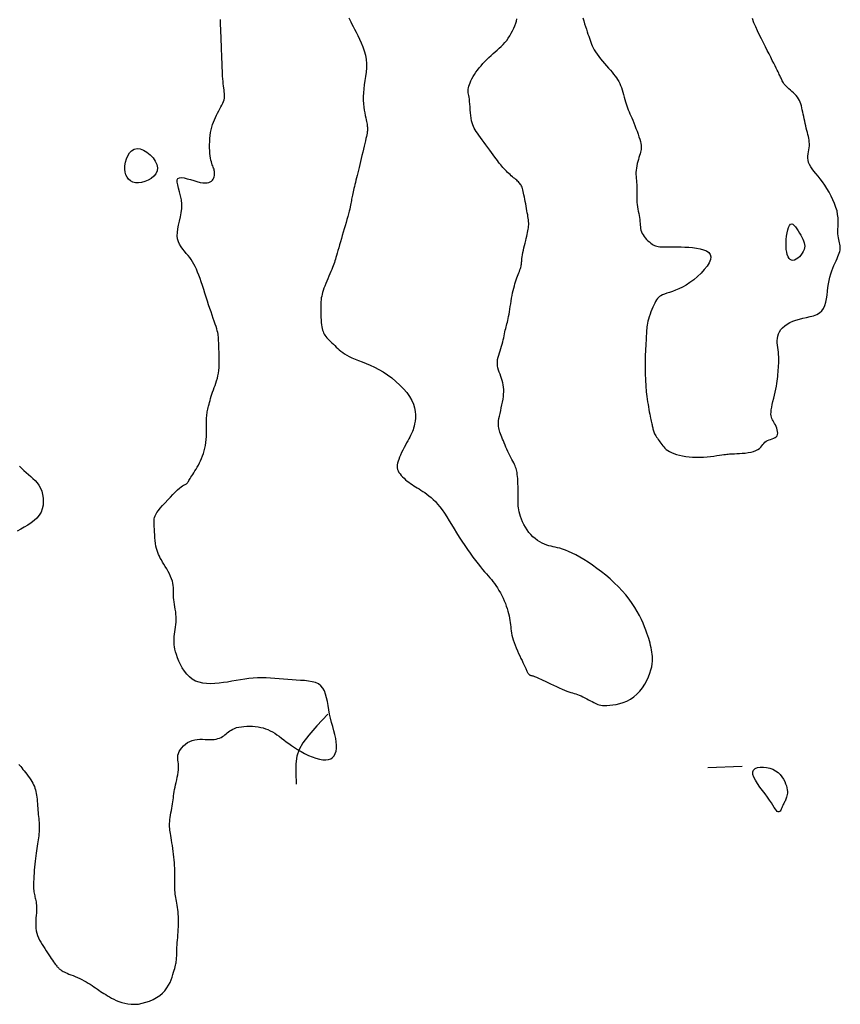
# Model space of a CAD drawing. Header units: millimetres. Extents: x 32690613 to 32693367, y 5343692 to 5344708.
# Tile 975 of 1009: x 32693226 to 32693250, y 5344480 to 5344509. Entities that reach past the tile are written whole.
import ezdxf

# ---------------------------------------------------------------- set-up
doc = ezdxf.new("R2010")
doc.units = ezdxf.units.MM
doc.header["$LTSCALE"] = 20
doc.layers.add('02-DGM_HL_491.50', color=72, linetype='Continuous')

msp = doc.modelspace()

# ---------------------------------------------------------------- linework, layer by layer
at = {"layer": '02-DGM_HL_491.50', "elevation": 491.5, "flags": 128}
for points in [[(32693225.616, 5344487.457), (32693225.641, 5344487.425), (32693225.668, 5344487.392), (32693225.698, 5344487.355), (32693225.732, 5344487.314), (32693225.768, 5344487.269), (32693225.806, 5344487.221), (32693225.845, 5344487.17), (32693225.884, 5344487.118), (32693225.921, 5344487.065), (32693225.957, 5344487.013), (32693225.989, 5344486.961), (32693226.017, 5344486.911), (32693226.042, 5344486.862), (32693226.063, 5344486.813), (32693226.081, 5344486.765), (32693226.097, 5344486.716), (32693226.109, 5344486.665), (32693226.12, 5344486.613), (32693226.129, 5344486.558), (32693226.137, 5344486.501), (32693226.143, 5344486.441), (32693226.149, 5344486.379), (32693226.154, 5344486.315), (32693226.158, 5344486.251), (32693226.163, 5344486.187), (32693226.168, 5344486.123), (32693226.173, 5344486.06), (32693226.178, 5344485.999), (32693226.184, 5344485.939), (32693226.19, 5344485.879), (32693226.195, 5344485.821), (32693226.2, 5344485.764), (32693226.204, 5344485.708), (32693226.206, 5344485.653), (32693226.207, 5344485.598), (32693226.206, 5344485.544), (32693226.203, 5344485.49), (32693226.198, 5344485.435), (32693226.192, 5344485.38), (32693226.185, 5344485.324), (32693226.176, 5344485.266), (32693226.167, 5344485.207), (32693226.157, 5344485.145), (32693226.147, 5344485.081), (32693226.137, 5344485.014), (32693226.126, 5344484.944), (32693226.115, 5344484.872), (32693226.105, 5344484.797), (32693226.095, 5344484.718), (32693226.085, 5344484.637), (32693226.076, 5344484.553), (32693226.067, 5344484.467), (32693226.06, 5344484.378), (32693226.053, 5344484.29), (32693226.048, 5344484.203), (32693226.044, 5344484.119), (32693226.041, 5344484.039), (32693226.04, 5344483.965), (32693226.04, 5344483.899), (32693226.043, 5344483.84), (32693226.047, 5344483.79), (32693226.052, 5344483.745), (32693226.059, 5344483.705), (32693226.066, 5344483.668), (32693226.074, 5344483.634), (32693226.082, 5344483.601), (32693226.091, 5344483.567), (32693226.099, 5344483.532), (32693226.107, 5344483.494), (32693226.113, 5344483.454), (32693226.119, 5344483.411), (32693226.124, 5344483.364), (32693226.126, 5344483.313), (32693226.127, 5344483.258), (32693226.125, 5344483.198), (32693226.121, 5344483.133), (32693226.116, 5344483.063), (32693226.11, 5344482.991), (32693226.105, 5344482.916), (32693226.102, 5344482.839), (32693226.102, 5344482.763), (32693226.107, 5344482.687), (32693226.117, 5344482.614), (32693226.134, 5344482.543), (32693226.156, 5344482.474), (32693226.183, 5344482.408), (32693226.215, 5344482.343), (32693226.249, 5344482.28), (32693226.287, 5344482.218), (32693226.326, 5344482.156), (32693226.365, 5344482.095), (32693226.405, 5344482.034), (32693226.445, 5344481.974), (32693226.483, 5344481.916), (32693226.521, 5344481.859), (32693226.556, 5344481.806), (32693226.59, 5344481.757), (32693226.621, 5344481.712), (32693226.649, 5344481.673), (32693226.674, 5344481.639), (32693226.695, 5344481.611), (32693226.715, 5344481.587), (32693226.732, 5344481.568), (32693226.748, 5344481.551), (32693226.762, 5344481.536), (32693226.775, 5344481.523), (32693226.788, 5344481.511), (32693226.802, 5344481.499), (32693226.816, 5344481.487), (32693226.832, 5344481.474), (32693226.85, 5344481.461), (32693226.873, 5344481.447), (32693226.9, 5344481.432), (32693226.932, 5344481.415), (32693226.972, 5344481.397), (32693227.018, 5344481.377), (32693227.07, 5344481.356), (32693227.128, 5344481.333), (32693227.189, 5344481.308), (32693227.253, 5344481.282), (32693227.319, 5344481.254), (32693227.384, 5344481.224), (32693227.449, 5344481.193), (32693227.512, 5344481.16), (32693227.572, 5344481.126), (32693227.631, 5344481.092), (32693227.688, 5344481.056), (32693227.743, 5344481.021), (32693227.796, 5344480.985), (32693227.847, 5344480.95), (32693227.897, 5344480.916), (32693227.945, 5344480.883), (32693227.993, 5344480.85), (32693228.041, 5344480.818), (32693228.089, 5344480.786), (32693228.14, 5344480.755), (32693228.194, 5344480.722), (32693228.251, 5344480.69), (32693228.312, 5344480.656), (32693228.378, 5344480.622), (32693228.45, 5344480.588), (32693228.527, 5344480.556), (32693228.609, 5344480.527), (32693228.696, 5344480.503), (32693228.788, 5344480.485), (32693228.885, 5344480.475), (32693228.986, 5344480.474), (32693229.092, 5344480.483), (32693229.201, 5344480.503), (32693229.311, 5344480.532), (32693229.419, 5344480.569), (32693229.523, 5344480.615), (32693229.622, 5344480.669), (32693229.713, 5344480.73), (32693229.794, 5344480.798), (32693229.863, 5344480.871), (32693229.922, 5344480.949), (32693229.972, 5344481.029), (32693230.013, 5344481.11), (32693230.046, 5344481.19), (32693230.074, 5344481.268), (32693230.098, 5344481.341), (32693230.117, 5344481.408), (32693230.135, 5344481.467), (32693230.15, 5344481.52), (32693230.163, 5344481.567), (32693230.174, 5344481.61), (32693230.183, 5344481.649), (32693230.19, 5344481.686), (32693230.196, 5344481.722), (32693230.201, 5344481.759), (32693230.204, 5344481.796), (32693230.206, 5344481.835), (32693230.208, 5344481.876), (32693230.209, 5344481.921), (32693230.21, 5344481.968), (32693230.211, 5344482.019), (32693230.213, 5344482.074), (32693230.216, 5344482.135), (32693230.22, 5344482.2), (32693230.225, 5344482.269), (32693230.231, 5344482.342), (32693230.237, 5344482.418), (32693230.243, 5344482.496), (32693230.248, 5344482.575), (32693230.253, 5344482.654), (32693230.256, 5344482.732), (32693230.258, 5344482.809), (32693230.259, 5344482.884), (32693230.259, 5344482.957), (32693230.257, 5344483.029), (32693230.253, 5344483.098), (32693230.248, 5344483.166), (32693230.242, 5344483.231), (32693230.234, 5344483.295), (32693230.225, 5344483.356), (32693230.215, 5344483.415), (32693230.205, 5344483.472), (32693230.194, 5344483.527), (32693230.184, 5344483.581), (32693230.175, 5344483.634), (32693230.167, 5344483.685), (32693230.16, 5344483.736), (32693230.156, 5344483.786), (32693230.154, 5344483.835), (32693230.153, 5344483.885), (32693230.153, 5344483.936), (32693230.153, 5344483.989), (32693230.154, 5344484.043), (32693230.155, 5344484.101), (32693230.156, 5344484.161), (32693230.155, 5344484.226), (32693230.154, 5344484.294), (32693230.152, 5344484.365), (32693230.149, 5344484.439), (32693230.145, 5344484.516), (32693230.139, 5344484.595), (32693230.132, 5344484.676), (32693230.124, 5344484.759), (32693230.115, 5344484.843), (32693230.104, 5344484.927), (32693230.093, 5344485.011), (32693230.081, 5344485.093), (32693230.069, 5344485.172), (32693230.057, 5344485.248), (32693230.045, 5344485.319), (32693230.034, 5344485.384), (32693230.025, 5344485.443), (32693230.016, 5344485.497), (32693230.01, 5344485.547), (32693230.004, 5344485.595), (32693230.001, 5344485.642), (32693230, 5344485.689), (32693230.001, 5344485.739), (32693230.005, 5344485.793), (32693230.011, 5344485.85), (32693230.019, 5344485.912), (32693230.029, 5344485.977), (32693230.041, 5344486.044), (32693230.052, 5344486.112), (32693230.064, 5344486.18), (32693230.076, 5344486.246), (32693230.086, 5344486.31), (32693230.095, 5344486.372), (32693230.103, 5344486.431), (32693230.111, 5344486.489), (32693230.118, 5344486.547), (32693230.126, 5344486.605), (32693230.135, 5344486.664), (32693230.146, 5344486.726), (32693230.159, 5344486.791), (32693230.174, 5344486.861), (32693230.191, 5344486.933), (32693230.208, 5344487.007), (32693230.225, 5344487.082), (32693230.24, 5344487.156), (32693230.252, 5344487.228), (32693230.261, 5344487.298), (32693230.265, 5344487.363), (32693230.263, 5344487.423), (32693230.258, 5344487.478), (32693230.25, 5344487.531), (32693230.243, 5344487.581), (32693230.238, 5344487.63), (32693230.238, 5344487.678), (32693230.244, 5344487.728), (32693230.258, 5344487.779), (32693230.281, 5344487.833), (32693230.315, 5344487.889), (32693230.356, 5344487.944), (32693230.405, 5344487.997), (32693230.461, 5344488.047), (32693230.523, 5344488.091), (32693230.589, 5344488.128), (32693230.66, 5344488.156), (32693230.733, 5344488.175), (32693230.808, 5344488.186), (32693230.885, 5344488.19), (32693230.961, 5344488.189), (32693231.036, 5344488.186), (32693231.108, 5344488.182), (32693231.178, 5344488.179), (32693231.243, 5344488.179), (32693231.303, 5344488.184), (32693231.357, 5344488.193), (32693231.408, 5344488.207), (32693231.455, 5344488.224), (32693231.498, 5344488.244), (32693231.538, 5344488.267), (32693231.576, 5344488.292), (32693231.613, 5344488.319), (32693231.647, 5344488.347), (32693231.682, 5344488.375), (32693231.718, 5344488.404), (32693231.756, 5344488.432), (32693231.797, 5344488.459), (32693231.843, 5344488.484), (32693231.894, 5344488.507), (32693231.952, 5344488.527), (32693232.017, 5344488.543), (32693232.09, 5344488.555), (32693232.167, 5344488.564), (32693232.247, 5344488.569), (32693232.33, 5344488.571), (32693232.413, 5344488.568), (32693232.496, 5344488.562), (32693232.576, 5344488.551), (32693232.653, 5344488.536), (32693232.727, 5344488.518), (32693232.798, 5344488.495), (32693232.866, 5344488.469), (32693232.933, 5344488.438), (32693232.999, 5344488.403), (32693233.063, 5344488.365), (32693233.127, 5344488.322), (32693233.192, 5344488.276), (32693233.258, 5344488.226), (32693233.325, 5344488.174), (32693233.396, 5344488.119), (32693233.471, 5344488.063), (32693233.55, 5344488.005), (32693233.636, 5344487.946), (32693233.728, 5344487.887), (32693233.828, 5344487.829), (32693233.933, 5344487.773), (32693234.041, 5344487.721), (32693234.15, 5344487.674), (32693234.257, 5344487.636), (32693234.361, 5344487.607), (32693234.458, 5344487.59), (32693234.546, 5344487.586), (32693234.624, 5344487.596), (32693234.691, 5344487.621), (32693234.747, 5344487.659), (32693234.791, 5344487.71), (32693234.826, 5344487.772), (32693234.849, 5344487.844), (32693234.861, 5344487.925), (32693234.863, 5344488.015), (32693234.854, 5344488.112), (32693234.837, 5344488.216), (32693234.813, 5344488.325), (32693234.784, 5344488.439), (32693234.752, 5344488.557), (32693234.72, 5344488.678), (32693234.689, 5344488.8), (32693234.661, 5344488.924), (32693234.637, 5344489.048), (32693234.616, 5344489.17), (32693234.596, 5344489.288), (32693234.573, 5344489.4), (32693234.545, 5344489.505), (32693234.509, 5344489.599), (32693234.464, 5344489.681), (32693234.406, 5344489.748), (32693234.334, 5344489.801), (32693234.249, 5344489.839), (32693234.152, 5344489.866), (32693234.046, 5344489.884), (32693233.933, 5344489.896), (32693233.814, 5344489.903), (32693233.691, 5344489.909), (32693233.566, 5344489.916), (32693233.44, 5344489.925), (32693233.315, 5344489.936), (32693233.189, 5344489.947), (32693233.063, 5344489.959), (32693232.938, 5344489.968), (32693232.813, 5344489.975), (32693232.687, 5344489.979), (32693232.562, 5344489.977), (32693232.438, 5344489.969), (32693232.313, 5344489.956), (32693232.189, 5344489.939), (32693232.064, 5344489.92), (32693231.94, 5344489.898), (32693231.816, 5344489.877), (32693231.691, 5344489.856), (32693231.567, 5344489.838), (32693231.443, 5344489.822), (32693231.319, 5344489.811), (32693231.198, 5344489.807), (32693231.08, 5344489.81), (32693230.967, 5344489.823), (32693230.858, 5344489.847), (32693230.757, 5344489.884), (32693230.663, 5344489.936), (32693230.577, 5344490.002), (32693230.5, 5344490.082), (32693230.431, 5344490.171), (32693230.37, 5344490.266), (32693230.317, 5344490.365), (32693230.271, 5344490.465), (32693230.233, 5344490.561), (32693230.201, 5344490.652), (32693230.176, 5344490.734), (32693230.157, 5344490.808), (32693230.143, 5344490.877), (32693230.134, 5344490.941), (32693230.13, 5344491.002), (32693230.13, 5344491.062), (32693230.133, 5344491.121), (32693230.138, 5344491.183), (32693230.146, 5344491.247), (32693230.156, 5344491.314), (32693230.165, 5344491.384), (32693230.175, 5344491.455), (32693230.183, 5344491.528), (32693230.189, 5344491.602), (32693230.192, 5344491.677), (32693230.191, 5344491.752), (32693230.186, 5344491.827), (32693230.178, 5344491.901), (32693230.166, 5344491.974), (32693230.154, 5344492.047), (32693230.141, 5344492.117), (32693230.13, 5344492.186), (32693230.12, 5344492.252), (32693230.113, 5344492.316), (32693230.11, 5344492.377), (32693230.11, 5344492.436), (32693230.112, 5344492.494), (32693230.112, 5344492.551), (32693230.111, 5344492.609), (32693230.107, 5344492.668), (32693230.098, 5344492.729), (32693230.082, 5344492.793), (32693230.059, 5344492.861), (32693230.03, 5344492.931), (32693229.995, 5344493.003), (32693229.957, 5344493.076), (32693229.917, 5344493.148), (32693229.876, 5344493.218), (32693229.836, 5344493.285), (32693229.798, 5344493.349), (32693229.763, 5344493.408), (32693229.731, 5344493.463), (32693229.703, 5344493.517), (32693229.678, 5344493.57), (32693229.656, 5344493.625), (32693229.636, 5344493.683), (32693229.619, 5344493.745), (32693229.605, 5344493.814), (32693229.593, 5344493.89), (32693229.583, 5344493.972), (32693229.574, 5344494.057), (32693229.568, 5344494.143), (32693229.562, 5344494.227), (32693229.558, 5344494.309), (32693229.555, 5344494.384), (32693229.552, 5344494.451), (32693229.55, 5344494.509), (32693229.55, 5344494.559), (32693229.553, 5344494.604), (32693229.562, 5344494.646), (32693229.577, 5344494.689), (32693229.6, 5344494.735), (32693229.632, 5344494.786), (32693229.676, 5344494.845), (32693229.731, 5344494.915), (32693229.796, 5344494.992), (32693229.869, 5344495.074), (32693229.945, 5344495.158), (32693230.023, 5344495.241), (32693230.099, 5344495.319), (32693230.171, 5344495.39), (32693230.236, 5344495.451), (32693230.291, 5344495.499), (32693230.338, 5344495.536), (32693230.377, 5344495.563), (32693230.41, 5344495.583), (32693230.436, 5344495.597), (32693230.458, 5344495.608), (32693230.477, 5344495.618), (32693230.493, 5344495.628), (32693230.508, 5344495.64), (32693230.521, 5344495.655), (32693230.535, 5344495.673), (32693230.549, 5344495.695), (32693230.564, 5344495.719), (32693230.581, 5344495.747), (32693230.6, 5344495.78), (32693230.623, 5344495.816), (32693230.648, 5344495.856), (32693230.677, 5344495.9), (32693230.707, 5344495.948), (32693230.74, 5344495.999), (32693230.773, 5344496.054), (32693230.807, 5344496.112), (32693230.84, 5344496.172), (32693230.873, 5344496.234), (32693230.904, 5344496.299), (32693230.933, 5344496.367), (32693230.96, 5344496.436), (32693230.985, 5344496.509), (32693231.007, 5344496.584), (32693231.027, 5344496.662), (32693231.043, 5344496.743), (32693231.056, 5344496.828), (32693231.065, 5344496.915), (32693231.071, 5344497.005), (32693231.075, 5344497.095), (32693231.076, 5344497.183), (32693231.077, 5344497.268), (32693231.077, 5344497.349), (32693231.077, 5344497.424), (32693231.077, 5344497.491), (32693231.079, 5344497.549), (32693231.082, 5344497.6), (32693231.086, 5344497.645), (32693231.092, 5344497.685), (32693231.099, 5344497.724), (32693231.106, 5344497.762), (32693231.115, 5344497.801), (32693231.126, 5344497.843), (32693231.137, 5344497.89), (32693231.15, 5344497.94), (32693231.163, 5344497.994), (32693231.179, 5344498.052), (32693231.195, 5344498.111), (32693231.213, 5344498.173), (32693231.233, 5344498.235), (32693231.254, 5344498.298), (32693231.277, 5344498.362), (32693231.301, 5344498.426), (32693231.325, 5344498.491), (32693231.348, 5344498.558), (32693231.371, 5344498.626), (32693231.391, 5344498.697), (32693231.409, 5344498.77), (32693231.424, 5344498.847), (32693231.434, 5344498.927), (32693231.441, 5344499.01), (32693231.445, 5344499.094), (32693231.447, 5344499.176), (32693231.447, 5344499.257), (32693231.446, 5344499.335), (32693231.443, 5344499.407), (32693231.441, 5344499.473), (32693231.438, 5344499.532), (32693231.436, 5344499.584), (32693231.435, 5344499.63), (32693231.433, 5344499.671), (32693231.432, 5344499.708), (32693231.43, 5344499.743), (32693231.429, 5344499.775), (32693231.428, 5344499.806), (32693231.426, 5344499.838), (32693231.425, 5344499.87), (32693231.422, 5344499.904), (32693231.417, 5344499.942), (32693231.411, 5344499.982), (32693231.402, 5344500.028), (32693231.389, 5344500.08), (32693231.373, 5344500.138), (32693231.353, 5344500.203), (32693231.329, 5344500.276), (32693231.302, 5344500.356), (32693231.273, 5344500.441), (32693231.241, 5344500.533), (32693231.207, 5344500.63), (32693231.173, 5344500.731), (32693231.137, 5344500.838), (32693231.102, 5344500.947), (32693231.066, 5344501.06), (32693231.03, 5344501.173), (32693230.995, 5344501.285), (32693230.959, 5344501.396), (32693230.924, 5344501.504), (32693230.888, 5344501.606), (32693230.853, 5344501.702), (32693230.818, 5344501.791), (32693230.783, 5344501.873), (32693230.748, 5344501.949), (32693230.711, 5344502.02), (32693230.672, 5344502.087), (32693230.631, 5344502.151), (32693230.587, 5344502.213), (32693230.539, 5344502.274), (32693230.488, 5344502.334), (32693230.436, 5344502.396), (32693230.384, 5344502.46), (32693230.336, 5344502.526), (32693230.294, 5344502.597), (32693230.26, 5344502.673), (32693230.236, 5344502.755), (32693230.225, 5344502.845), (32693230.228, 5344502.943), (32693230.243, 5344503.048), (32693230.265, 5344503.159), (32693230.291, 5344503.275), (32693230.317, 5344503.395), (32693230.339, 5344503.518), (32693230.353, 5344503.643), (32693230.356, 5344503.768), (32693230.344, 5344503.892), (32693230.321, 5344504.013), (32693230.293, 5344504.127), (32693230.264, 5344504.233), (32693230.24, 5344504.327), (32693230.225, 5344504.407), (32693230.224, 5344504.471), (32693230.243, 5344504.514), (32693230.285, 5344504.536), (32693230.346, 5344504.539), (32693230.423, 5344504.528), (32693230.511, 5344504.507), (32693230.606, 5344504.479), (32693230.703, 5344504.45), (32693230.798, 5344504.422), (32693230.887, 5344504.4), (32693230.966, 5344504.387), (32693231.034, 5344504.384), (32693231.094, 5344504.388), (32693231.144, 5344504.4), (32693231.186, 5344504.417), (32693231.222, 5344504.44), (32693231.25, 5344504.468), (32693231.272, 5344504.498), (32693231.289, 5344504.532), (32693231.301, 5344504.566), (32693231.309, 5344504.603), (32693231.313, 5344504.64), (32693231.313, 5344504.677), (32693231.309, 5344504.713), (32693231.303, 5344504.749), (32693231.294, 5344504.783), (32693231.284, 5344504.815), (32693231.272, 5344504.846), (32693231.259, 5344504.879), (32693231.245, 5344504.913), (32693231.231, 5344504.951), (32693231.217, 5344504.994), (32693231.205, 5344505.044), (32693231.193, 5344505.101), (32693231.183, 5344505.168), (32693231.175, 5344505.242), (32693231.17, 5344505.323), (32693231.166, 5344505.408), (32693231.166, 5344505.496), (32693231.168, 5344505.586), (32693231.174, 5344505.676), (32693231.183, 5344505.763), (32693231.196, 5344505.848), (32693231.212, 5344505.929), (32693231.231, 5344506.007), (32693231.254, 5344506.082), (32693231.278, 5344506.155), (32693231.306, 5344506.224), (32693231.335, 5344506.292), (32693231.366, 5344506.357), (32693231.399, 5344506.419), (32693231.432, 5344506.48), (32693231.464, 5344506.538), (32693231.496, 5344506.595), (32693231.524, 5344506.65), (32693231.55, 5344506.702), (32693231.571, 5344506.753), (32693231.587, 5344506.802), (32693231.597, 5344506.85), (32693231.602, 5344506.896), (32693231.602, 5344506.943), (32693231.599, 5344506.99), (32693231.593, 5344507.039), (32693231.586, 5344507.091), (32693231.578, 5344507.147), (32693231.57, 5344507.206), (32693231.562, 5344507.271), (32693231.556, 5344507.341), (32693231.551, 5344507.414), (32693231.546, 5344507.491), (32693231.542, 5344507.57), (32693231.538, 5344507.651), (32693231.535, 5344507.733), (32693231.532, 5344507.817), (32693231.529, 5344507.9), (32693231.525, 5344507.982), (32693231.522, 5344508.063), (32693231.519, 5344508.143), (32693231.516, 5344508.219), (32693231.513, 5344508.293), (32693231.51, 5344508.362), (32693231.508, 5344508.427), (32693231.506, 5344508.487), (32693231.503, 5344508.543), (32693231.501, 5344508.594), (32693231.5, 5344508.642), (32693231.498, 5344508.688), (32693231.496, 5344508.732), (32693231.494, 5344508.774), (32693231.493, 5344508.816), (32693231.491, 5344508.858), (32693231.489, 5344508.9), (32693231.488, 5344508.944), (32693231.486, 5344508.989), (32693231.484, 5344509.038), (32693231.482, 5344509.089), (32693231.48, 5344509.144)], [(32693235.223, 5344509.189), (32693235.249, 5344509.132), (32693235.278, 5344509.072), (32693235.309, 5344509.008), (32693235.345, 5344508.938), (32693235.386, 5344508.86), (32693235.432, 5344508.772), (32693235.482, 5344508.676), (32693235.533, 5344508.572), (32693235.583, 5344508.462), (32693235.629, 5344508.346), (32693235.67, 5344508.227), (32693235.702, 5344508.104), (32693235.723, 5344507.98), (32693235.732, 5344507.856), (32693235.731, 5344507.731), (32693235.722, 5344507.607), (32693235.707, 5344507.484), (32693235.689, 5344507.362), (32693235.671, 5344507.242), (32693235.655, 5344507.124), (32693235.644, 5344507.01), (32693235.639, 5344506.899), (32693235.641, 5344506.792), (32693235.647, 5344506.69), (32693235.657, 5344506.593), (32693235.67, 5344506.503), (32693235.684, 5344506.42), (32693235.698, 5344506.345), (32693235.712, 5344506.279), (32693235.724, 5344506.221), (32693235.734, 5344506.172), (32693235.742, 5344506.129), (32693235.749, 5344506.092), (32693235.754, 5344506.06), (32693235.758, 5344506.032), (32693235.761, 5344506.006), (32693235.762, 5344505.98), (32693235.763, 5344505.955), (32693235.762, 5344505.929), (32693235.76, 5344505.9), (32693235.756, 5344505.868), (32693235.75, 5344505.83), (32693235.742, 5344505.787), (32693235.732, 5344505.737), (32693235.719, 5344505.678), (32693235.704, 5344505.611), (32693235.687, 5344505.535), (32693235.667, 5344505.454), (32693235.647, 5344505.367), (32693235.625, 5344505.277), (32693235.603, 5344505.186), (32693235.581, 5344505.095), (32693235.559, 5344505.005), (32693235.538, 5344504.918), (32693235.517, 5344504.834), (32693235.498, 5344504.754), (32693235.479, 5344504.677), (32693235.461, 5344504.602), (32693235.443, 5344504.531), (32693235.427, 5344504.463), (32693235.411, 5344504.399), (32693235.396, 5344504.337), (32693235.382, 5344504.279), (32693235.368, 5344504.223), (32693235.356, 5344504.17), (32693235.345, 5344504.12), (32693235.334, 5344504.073), (32693235.325, 5344504.029), (32693235.316, 5344503.986), (32693235.309, 5344503.946), (32693235.302, 5344503.908), (32693235.296, 5344503.868), (32693235.289, 5344503.828), (32693235.281, 5344503.785), (32693235.271, 5344503.737), (32693235.26, 5344503.684), (32693235.246, 5344503.625), (32693235.229, 5344503.558), (32693235.209, 5344503.484), (32693235.188, 5344503.404), (32693235.164, 5344503.32), (32693235.139, 5344503.231), (32693235.112, 5344503.139), (32693235.085, 5344503.045), (32693235.058, 5344502.951), (32693235.03, 5344502.856), (32693235.003, 5344502.762), (32693234.976, 5344502.67), (32693234.951, 5344502.581), (32693234.926, 5344502.497), (32693234.903, 5344502.417), (32693234.881, 5344502.343), (32693234.862, 5344502.276), (32693234.844, 5344502.216), (32693234.829, 5344502.163), (32693234.814, 5344502.113), (32693234.799, 5344502.066), (32693234.783, 5344502.02), (32693234.766, 5344501.973), (32693234.747, 5344501.923), (32693234.725, 5344501.867), (32693234.699, 5344501.806), (32693234.671, 5344501.739), (32693234.641, 5344501.669), (32693234.61, 5344501.597), (32693234.579, 5344501.524), (32693234.549, 5344501.452), (32693234.521, 5344501.382), (32693234.496, 5344501.316), (32693234.474, 5344501.255), (32693234.456, 5344501.198), (32693234.441, 5344501.143), (32693234.429, 5344501.089), (32693234.419, 5344501.035), (32693234.412, 5344500.979), (32693234.406, 5344500.919), (32693234.403, 5344500.854), (32693234.401, 5344500.783), (32693234.401, 5344500.708), (32693234.402, 5344500.629), (32693234.404, 5344500.55), (32693234.408, 5344500.471), (32693234.413, 5344500.395), (32693234.419, 5344500.323), (32693234.426, 5344500.257), (32693234.435, 5344500.199), (32693234.444, 5344500.147), (32693234.455, 5344500.101), (32693234.469, 5344500.059), (32693234.485, 5344500.021), (32693234.503, 5344499.985), (32693234.525, 5344499.95), (32693234.551, 5344499.915), (32693234.58, 5344499.879), (32693234.613, 5344499.842), (32693234.649, 5344499.804), (32693234.687, 5344499.765), (32693234.727, 5344499.726), (32693234.769, 5344499.687), (32693234.812, 5344499.647), (32693234.855, 5344499.607), (32693234.898, 5344499.567), (32693234.943, 5344499.527), (32693234.99, 5344499.487), (32693235.042, 5344499.447), (32693235.098, 5344499.408), (32693235.161, 5344499.369), (32693235.232, 5344499.33), (32693235.312, 5344499.291), (32693235.402, 5344499.253), (32693235.501, 5344499.213), (32693235.608, 5344499.172), (32693235.721, 5344499.126), (32693235.841, 5344499.076), (32693235.964, 5344499.019), (32693236.09, 5344498.955), (32693236.218, 5344498.882), (32693236.345, 5344498.798), (32693236.472, 5344498.706), (32693236.593, 5344498.607), (32693236.708, 5344498.501), (32693236.815, 5344498.392), (32693236.91, 5344498.279), (32693236.991, 5344498.166), (32693237.056, 5344498.053), (32693237.104, 5344497.941), (32693237.136, 5344497.833), (32693237.154, 5344497.729), (32693237.16, 5344497.629), (32693237.158, 5344497.536), (32693237.149, 5344497.45), (32693237.136, 5344497.373), (32693237.121, 5344497.305), (32693237.106, 5344497.246), (32693237.09, 5344497.196), (32693237.074, 5344497.152), (32693237.057, 5344497.111), (32693237.038, 5344497.071), (32693237.016, 5344497.031), (32693236.992, 5344496.987), (32693236.965, 5344496.937), (32693236.934, 5344496.88), (32693236.9, 5344496.817), (32693236.865, 5344496.749), (32693236.829, 5344496.678), (32693236.793, 5344496.606), (32693236.758, 5344496.534), (32693236.726, 5344496.464), (32693236.698, 5344496.398), (32693236.673, 5344496.337), (32693236.654, 5344496.281), (32693236.64, 5344496.229), (32693236.631, 5344496.18), (32693236.628, 5344496.133), (32693236.631, 5344496.088), (32693236.64, 5344496.044), (32693236.657, 5344496.001), (32693236.68, 5344495.957), (32693236.71, 5344495.913), (32693236.745, 5344495.87), (32693236.784, 5344495.827), (32693236.827, 5344495.786), (32693236.873, 5344495.745), (32693236.92, 5344495.706), (32693236.968, 5344495.67), (32693237.017, 5344495.635), (32693237.065, 5344495.602), (32693237.114, 5344495.57), (32693237.164, 5344495.539), (32693237.214, 5344495.508), (32693237.266, 5344495.475), (32693237.32, 5344495.442), (32693237.375, 5344495.406), (32693237.432, 5344495.368), (32693237.491, 5344495.326), (32693237.552, 5344495.28), (32693237.614, 5344495.228), (32693237.677, 5344495.171), (32693237.741, 5344495.107), (32693237.806, 5344495.035), (32693237.872, 5344494.954), (32693237.938, 5344494.865), (32693238.005, 5344494.767), (32693238.073, 5344494.663), (32693238.141, 5344494.552), (32693238.212, 5344494.437), (32693238.284, 5344494.318), (32693238.358, 5344494.198), (32693238.435, 5344494.076), (32693238.513, 5344493.954), (32693238.594, 5344493.833), (32693238.675, 5344493.716), (32693238.755, 5344493.602), (32693238.834, 5344493.493), (32693238.911, 5344493.391), (32693238.984, 5344493.296), (32693239.052, 5344493.21), (32693239.115, 5344493.134), (32693239.173, 5344493.066), (32693239.227, 5344493.005), (32693239.278, 5344492.948), (32693239.326, 5344492.893), (32693239.372, 5344492.84), (32693239.416, 5344492.784), (32693239.46, 5344492.726), (32693239.504, 5344492.662), (32693239.548, 5344492.595), (32693239.591, 5344492.524), (32693239.633, 5344492.45), (32693239.673, 5344492.374), (32693239.711, 5344492.297), (32693239.745, 5344492.219), (32693239.777, 5344492.142), (32693239.805, 5344492.067), (32693239.829, 5344491.993), (32693239.851, 5344491.92), (32693239.869, 5344491.849), (32693239.884, 5344491.78), (32693239.898, 5344491.713), (32693239.909, 5344491.647), (32693239.918, 5344491.584), (32693239.926, 5344491.523), (32693239.933, 5344491.463), (32693239.94, 5344491.403), (32693239.948, 5344491.343), (32693239.958, 5344491.282), (32693239.97, 5344491.218), (32693239.987, 5344491.152), (32693240.007, 5344491.081), (32693240.032, 5344491.006), (32693240.062, 5344490.928), (32693240.094, 5344490.848), (32693240.129, 5344490.768), (32693240.164, 5344490.689), (32693240.199, 5344490.614), (32693240.232, 5344490.543), (32693240.263, 5344490.478), (32693240.29, 5344490.42), (32693240.315, 5344490.369), (32693240.336, 5344490.325), (32693240.354, 5344490.286), (32693240.37, 5344490.252), (32693240.384, 5344490.223), (32693240.396, 5344490.197), (32693240.407, 5344490.175), (32693240.417, 5344490.154), (32693240.426, 5344490.136), (32693240.434, 5344490.12), (32693240.442, 5344490.106), (32693240.45, 5344490.094), (32693240.457, 5344490.083), (32693240.466, 5344490.074), (32693240.474, 5344490.067), (32693240.484, 5344490.061), (32693240.495, 5344490.056), (32693240.506, 5344490.052), (32693240.519, 5344490.049), (32693240.533, 5344490.045), (32693240.548, 5344490.041), (32693240.565, 5344490.037), (32693240.583, 5344490.032), (32693240.603, 5344490.026), (32693240.626, 5344490.018), (32693240.652, 5344490.008), (32693240.682, 5344489.996), (32693240.719, 5344489.98), (32693240.762, 5344489.961), (32693240.812, 5344489.938), (32693240.871, 5344489.91), (32693240.94, 5344489.877), (32693241.015, 5344489.841), (32693241.096, 5344489.802), (32693241.18, 5344489.762), (32693241.264, 5344489.722), (32693241.347, 5344489.685), (32693241.427, 5344489.65), (32693241.501, 5344489.619), (32693241.568, 5344489.594), (32693241.628, 5344489.573), (32693241.683, 5344489.555), (32693241.734, 5344489.539), (32693241.783, 5344489.525), (32693241.83, 5344489.51), (32693241.878, 5344489.493), (32693241.928, 5344489.474), (32693241.98, 5344489.452), (32693242.034, 5344489.426), (32693242.089, 5344489.399), (32693242.145, 5344489.37), (32693242.2, 5344489.341), (32693242.253, 5344489.312), (32693242.303, 5344489.285), (32693242.349, 5344489.259), (32693242.391, 5344489.237), (32693242.431, 5344489.218), (32693242.47, 5344489.202), (32693242.511, 5344489.19), (32693242.556, 5344489.18), (32693242.607, 5344489.174), (32693242.666, 5344489.172), (32693242.735, 5344489.173), (32693242.816, 5344489.178), (32693242.906, 5344489.188), (32693243.004, 5344489.204), (32693243.107, 5344489.227), (32693243.212, 5344489.259), (32693243.318, 5344489.301), (32693243.421, 5344489.355), (32693243.518, 5344489.421), (32693243.609, 5344489.499), (32693243.692, 5344489.589), (32693243.767, 5344489.688), (32693243.834, 5344489.791), (32693243.893, 5344489.898), (32693243.943, 5344490.005), (32693243.984, 5344490.109), (32693244.016, 5344490.207), (32693244.039, 5344490.298), (32693244.054, 5344490.382), (32693244.062, 5344490.46), (32693244.064, 5344490.532), (32693244.06, 5344490.601), (32693244.053, 5344490.666), (32693244.044, 5344490.729), (32693244.032, 5344490.792), (32693244.019, 5344490.854), (32693244.006, 5344490.917), (32693243.99, 5344490.982), (32693243.972, 5344491.05), (32693243.951, 5344491.122), (32693243.927, 5344491.198), (32693243.899, 5344491.28), (32693243.867, 5344491.369), (32693243.829, 5344491.465), (32693243.786, 5344491.568), (32693243.737, 5344491.676), (32693243.681, 5344491.789), (32693243.618, 5344491.906), (32693243.548, 5344492.025), (32693243.469, 5344492.146), (32693243.381, 5344492.267), (32693243.284, 5344492.389), (32693243.179, 5344492.509), (32693243.068, 5344492.627), (32693242.95, 5344492.743), (32693242.828, 5344492.855), (32693242.702, 5344492.963), (32693242.574, 5344493.067), (32693242.445, 5344493.165), (32693242.317, 5344493.257), (32693242.19, 5344493.342), (32693242.065, 5344493.42), (32693241.945, 5344493.491), (32693241.829, 5344493.555), (32693241.72, 5344493.61), (32693241.618, 5344493.657), (32693241.524, 5344493.696), (32693241.44, 5344493.726), (32693241.364, 5344493.749), (32693241.294, 5344493.766), (32693241.229, 5344493.78), (32693241.167, 5344493.793), (32693241.107, 5344493.806), (32693241.047, 5344493.822), (32693240.985, 5344493.842), (32693240.92, 5344493.867), (32693240.852, 5344493.899), (32693240.784, 5344493.937), (32693240.715, 5344493.98), (32693240.648, 5344494.03), (32693240.582, 5344494.085), (32693240.52, 5344494.146), (32693240.461, 5344494.213), (32693240.408, 5344494.285), (32693240.36, 5344494.362), (32693240.317, 5344494.44), (32693240.279, 5344494.52), (32693240.247, 5344494.598), (32693240.219, 5344494.674), (32693240.197, 5344494.745), (32693240.179, 5344494.811), (32693240.167, 5344494.869), (32693240.159, 5344494.922), (32693240.154, 5344494.972), (32693240.152, 5344495.019), (32693240.151, 5344495.068), (32693240.152, 5344495.118), (32693240.154, 5344495.174), (32693240.155, 5344495.235), (32693240.155, 5344495.305), (32693240.154, 5344495.381), (32693240.152, 5344495.461), (32693240.149, 5344495.543), (32693240.145, 5344495.624), (32693240.141, 5344495.703), (32693240.136, 5344495.777), (32693240.131, 5344495.843), (32693240.125, 5344495.901), (32693240.118, 5344495.951), (32693240.111, 5344495.996), (32693240.101, 5344496.036), (32693240.09, 5344496.074), (32693240.077, 5344496.111), (32693240.061, 5344496.149), (32693240.042, 5344496.19), (32693240.02, 5344496.235), (32693239.995, 5344496.284), (32693239.969, 5344496.337), (32693239.94, 5344496.392), (32693239.911, 5344496.45), (32693239.881, 5344496.51), (32693239.851, 5344496.57), (32693239.822, 5344496.632), (32693239.794, 5344496.693), (32693239.768, 5344496.754), (32693239.743, 5344496.814), (32693239.719, 5344496.873), (32693239.696, 5344496.929), (32693239.675, 5344496.984), (32693239.656, 5344497.035), (32693239.638, 5344497.083), (32693239.621, 5344497.128), (32693239.606, 5344497.17), (32693239.594, 5344497.211), (32693239.584, 5344497.253), (32693239.577, 5344497.297), (32693239.575, 5344497.345), (32693239.576, 5344497.397), (32693239.581, 5344497.456), (32693239.592, 5344497.523), (32693239.606, 5344497.596), (32693239.622, 5344497.674), (32693239.641, 5344497.756), (32693239.66, 5344497.839), (32693239.678, 5344497.923), (32693239.695, 5344498.006), (32693239.71, 5344498.087), (32693239.72, 5344498.163), (32693239.727, 5344498.237), (32693239.73, 5344498.307), (32693239.73, 5344498.374), (32693239.725, 5344498.44), (32693239.717, 5344498.503), (32693239.705, 5344498.566), (32693239.688, 5344498.628), (32693239.669, 5344498.69), (32693239.646, 5344498.751), (32693239.623, 5344498.813), (32693239.601, 5344498.875), (32693239.58, 5344498.937), (32693239.563, 5344498.998), (32693239.55, 5344499.06), (32693239.544, 5344499.123), (32693239.545, 5344499.185), (32693239.553, 5344499.248), (32693239.566, 5344499.311), (32693239.583, 5344499.374), (32693239.603, 5344499.438), (32693239.624, 5344499.501), (32693239.646, 5344499.565), (32693239.666, 5344499.628), (32693239.684, 5344499.691), (32693239.701, 5344499.754), (32693239.715, 5344499.816), (32693239.729, 5344499.876), (32693239.741, 5344499.935), (32693239.752, 5344499.991), (32693239.764, 5344500.046), (32693239.775, 5344500.097), (32693239.787, 5344500.145), (32693239.799, 5344500.191), (32693239.811, 5344500.236), (32693239.823, 5344500.282), (32693239.836, 5344500.329), (32693239.848, 5344500.379), (32693239.86, 5344500.434), (32693239.872, 5344500.494), (32693239.885, 5344500.56), (32693239.897, 5344500.632), (32693239.909, 5344500.707), (32693239.921, 5344500.786), (32693239.934, 5344500.866), (32693239.947, 5344500.947), (32693239.96, 5344501.027), (32693239.975, 5344501.105), (32693239.99, 5344501.18), (32693240.006, 5344501.252), (32693240.023, 5344501.32), (32693240.04, 5344501.386), (32693240.058, 5344501.448), (32693240.076, 5344501.508), (32693240.095, 5344501.565), (32693240.114, 5344501.619), (32693240.132, 5344501.671), (32693240.151, 5344501.72), (32693240.169, 5344501.766), (32693240.186, 5344501.81), (32693240.201, 5344501.851), (32693240.215, 5344501.889), (32693240.226, 5344501.925), (32693240.235, 5344501.957), (32693240.242, 5344501.988), (32693240.246, 5344502.017), (32693240.249, 5344502.046), (32693240.251, 5344502.076), (32693240.253, 5344502.109), (32693240.257, 5344502.146), (32693240.261, 5344502.188), (32693240.268, 5344502.237), (32693240.278, 5344502.293), (32693240.29, 5344502.355), (32693240.305, 5344502.422), (32693240.32, 5344502.492), (32693240.337, 5344502.564), (32693240.354, 5344502.635), (32693240.37, 5344502.704), (32693240.386, 5344502.77), (32693240.401, 5344502.83), (32693240.414, 5344502.886), (32693240.426, 5344502.939), (32693240.436, 5344502.988), (32693240.445, 5344503.035), (32693240.451, 5344503.08), (32693240.455, 5344503.124), (32693240.457, 5344503.168), (32693240.457, 5344503.213), (32693240.454, 5344503.259), (32693240.45, 5344503.306), (32693240.444, 5344503.355), (32693240.436, 5344503.406), (32693240.427, 5344503.459), (32693240.417, 5344503.516), (32693240.406, 5344503.576), (32693240.395, 5344503.64), (32693240.383, 5344503.707), (32693240.37, 5344503.775), (32693240.357, 5344503.842), (32693240.344, 5344503.909), (32693240.332, 5344503.973), (32693240.319, 5344504.034), (32693240.307, 5344504.089), (32693240.296, 5344504.139), (32693240.285, 5344504.183), (32693240.274, 5344504.222), (32693240.262, 5344504.257), (32693240.249, 5344504.288), (32693240.235, 5344504.316), (32693240.22, 5344504.342), (32693240.202, 5344504.367), (32693240.182, 5344504.391), (32693240.16, 5344504.415), (32693240.135, 5344504.438), (32693240.109, 5344504.462), (32693240.08, 5344504.486), (32693240.05, 5344504.511), (32693240.019, 5344504.537), (32693239.986, 5344504.565), (32693239.951, 5344504.594), (32693239.916, 5344504.625), (32693239.88, 5344504.658), (32693239.844, 5344504.691), (32693239.808, 5344504.726), (32693239.773, 5344504.761), (32693239.738, 5344504.797), (32693239.704, 5344504.833), (32693239.672, 5344504.87), (32693239.641, 5344504.907), (32693239.61, 5344504.946), (32693239.578, 5344504.988), (32693239.544, 5344505.033), (32693239.507, 5344505.083), (32693239.467, 5344505.137), (32693239.423, 5344505.198), (32693239.375, 5344505.265), (32693239.323, 5344505.337), (32693239.268, 5344505.412), (32693239.213, 5344505.489), (32693239.157, 5344505.565), (32693239.104, 5344505.639), (32693239.053, 5344505.709), (32693239.006, 5344505.774), (32693238.965, 5344505.831), (32693238.928, 5344505.883), (32693238.897, 5344505.931), (32693238.87, 5344505.978), (32693238.846, 5344506.026), (32693238.826, 5344506.077), (32693238.809, 5344506.133), (32693238.795, 5344506.196), (32693238.783, 5344506.268), (32693238.773, 5344506.346), (32693238.764, 5344506.428), (32693238.757, 5344506.513), (32693238.75, 5344506.596), (32693238.743, 5344506.677), (32693238.736, 5344506.752), (32693238.729, 5344506.819), (32693238.721, 5344506.876), (32693238.713, 5344506.925), (32693238.705, 5344506.968), (32693238.699, 5344507.006), (32693238.695, 5344507.041), (32693238.694, 5344507.076), (32693238.696, 5344507.112), (32693238.702, 5344507.152), (32693238.713, 5344507.196), (32693238.729, 5344507.246), (32693238.75, 5344507.299), (32693238.776, 5344507.356), (32693238.806, 5344507.416), (32693238.84, 5344507.478), (32693238.878, 5344507.541), (32693238.921, 5344507.605), (32693238.967, 5344507.669), (32693239.017, 5344507.733), (32693239.069, 5344507.797), (32693239.124, 5344507.86), (32693239.182, 5344507.921), (32693239.24, 5344507.981), (32693239.3, 5344508.039), (32693239.36, 5344508.095), (32693239.421, 5344508.148), (32693239.481, 5344508.2), (32693239.54, 5344508.251), (32693239.599, 5344508.302), (32693239.656, 5344508.355), (32693239.711, 5344508.409), (32693239.765, 5344508.467), (32693239.816, 5344508.529), (32693239.864, 5344508.596), (32693239.909, 5344508.667), (32693239.951, 5344508.74), (32693239.989, 5344508.814), (32693240.023, 5344508.888), (32693240.053, 5344508.961), (32693240.079, 5344509.031), (32693240.099, 5344509.096), (32693240.115, 5344509.157)], [(32693242.032, 5344509.193), (32693242.059, 5344509.101), (32693242.086, 5344509.015), (32693242.112, 5344508.934), (32693242.137, 5344508.858), (32693242.161, 5344508.786), (32693242.183, 5344508.718), (32693242.204, 5344508.655), (32693242.224, 5344508.594), (32693242.242, 5344508.537), (32693242.262, 5344508.481), (32693242.282, 5344508.427), (32693242.306, 5344508.372), (32693242.333, 5344508.316), (32693242.365, 5344508.258), (32693242.402, 5344508.198), (32693242.447, 5344508.133), (32693242.497, 5344508.066), (32693242.551, 5344507.998), (32693242.608, 5344507.928), (32693242.666, 5344507.859), (32693242.725, 5344507.791), (32693242.782, 5344507.725), (32693242.835, 5344507.663), (32693242.885, 5344507.604), (32693242.931, 5344507.549), (32693242.973, 5344507.495), (32693243.011, 5344507.443), (32693243.046, 5344507.391), (32693243.078, 5344507.337), (32693243.107, 5344507.282), (32693243.133, 5344507.223), (32693243.157, 5344507.159), (32693243.179, 5344507.093), (32693243.2, 5344507.024), (32693243.219, 5344506.954), (32693243.238, 5344506.884), (32693243.256, 5344506.815), (32693243.275, 5344506.748), (32693243.293, 5344506.684), (32693243.313, 5344506.624), (32693243.334, 5344506.567), (32693243.356, 5344506.512), (32693243.379, 5344506.456), (32693243.404, 5344506.4), (32693243.43, 5344506.341), (32693243.457, 5344506.278), (32693243.486, 5344506.209), (32693243.517, 5344506.135), (32693243.549, 5344506.055), (32693243.581, 5344505.973), (32693243.612, 5344505.89), (32693243.641, 5344505.808), (32693243.667, 5344505.73), (32693243.69, 5344505.656), (32693243.709, 5344505.59), (32693243.722, 5344505.533), (32693243.73, 5344505.482), (32693243.734, 5344505.438), (32693243.734, 5344505.396), (32693243.73, 5344505.357), (32693243.723, 5344505.318), (32693243.712, 5344505.277), (32693243.7, 5344505.232), (32693243.684, 5344505.182), (32693243.668, 5344505.128), (32693243.651, 5344505.07), (32693243.634, 5344505.009), (32693243.618, 5344504.946), (32693243.604, 5344504.882), (32693243.593, 5344504.818), (32693243.585, 5344504.755), (32693243.581, 5344504.692), (32693243.581, 5344504.632), (32693243.583, 5344504.572), (32693243.586, 5344504.514), (32693243.591, 5344504.456), (32693243.597, 5344504.399), (32693243.601, 5344504.342), (32693243.604, 5344504.285), (32693243.605, 5344504.228), (32693243.605, 5344504.171), (32693243.604, 5344504.114), (32693243.603, 5344504.056), (32693243.602, 5344503.997), (32693243.602, 5344503.938), (32693243.604, 5344503.877), (32693243.608, 5344503.815), (32693243.615, 5344503.752), (32693243.624, 5344503.689), (32693243.635, 5344503.625), (32693243.647, 5344503.561), (32693243.659, 5344503.497), (32693243.671, 5344503.435), (32693243.681, 5344503.375), (32693243.69, 5344503.316), (32693243.696, 5344503.26), (32693243.7, 5344503.206), (32693243.704, 5344503.155), (32693243.709, 5344503.104), (32693243.716, 5344503.056), (32693243.726, 5344503.008), (32693243.741, 5344502.961), (32693243.76, 5344502.915), (32693243.786, 5344502.869), (32693243.817, 5344502.825), (32693243.852, 5344502.781), (32693243.89, 5344502.739), (32693243.93, 5344502.701), (32693243.971, 5344502.665), (32693244.011, 5344502.633), (32693244.049, 5344502.605), (32693244.085, 5344502.583), (32693244.119, 5344502.564), (32693244.153, 5344502.55), (32693244.19, 5344502.54), (32693244.229, 5344502.532), (32693244.273, 5344502.527), (32693244.323, 5344502.524), (32693244.382, 5344502.523), (32693244.449, 5344502.522), (32693244.524, 5344502.523), (32693244.608, 5344502.523), (32693244.698, 5344502.523), (32693244.795, 5344502.523), (32693244.898, 5344502.52), (32693245.005, 5344502.516), (32693245.116, 5344502.51), (32693245.23, 5344502.5), (32693245.343, 5344502.486), (32693245.45, 5344502.466), (32693245.548, 5344502.439), (32693245.633, 5344502.404), (32693245.699, 5344502.359), (32693245.743, 5344502.303), (32693245.761, 5344502.235), (32693245.749, 5344502.153), (32693245.71, 5344502.062), (32693245.649, 5344501.963), (32693245.57, 5344501.861), (32693245.476, 5344501.758), (32693245.373, 5344501.659), (32693245.263, 5344501.566), (32693245.151, 5344501.482), (32693245.04, 5344501.411), (32693244.933, 5344501.352), (32693244.83, 5344501.302), (32693244.732, 5344501.261), (32693244.64, 5344501.226), (32693244.556, 5344501.197), (32693244.48, 5344501.171), (32693244.413, 5344501.148), (32693244.356, 5344501.125), (32693244.309, 5344501.101), (32693244.268, 5344501.075), (32693244.234, 5344501.047), (32693244.204, 5344501.015), (32693244.177, 5344500.978), (32693244.151, 5344500.936), (32693244.125, 5344500.886), (32693244.099, 5344500.83), (32693244.071, 5344500.767), (32693244.043, 5344500.699), (32693244.016, 5344500.629), (32693243.99, 5344500.559), (32693243.966, 5344500.489), (32693243.945, 5344500.421), (32693243.928, 5344500.358), (32693243.914, 5344500.301), (32693243.904, 5344500.248), (32693243.897, 5344500.198), (32693243.892, 5344500.149), (32693243.889, 5344500.1), (32693243.887, 5344500.05), (32693243.884, 5344499.995), (32693243.882, 5344499.936), (32693243.878, 5344499.87), (32693243.873, 5344499.798), (32693243.869, 5344499.722), (32693243.863, 5344499.642), (32693243.858, 5344499.559), (32693243.854, 5344499.475), (32693243.85, 5344499.39), (32693243.847, 5344499.306), (32693243.845, 5344499.223), (32693243.844, 5344499.141), (32693243.845, 5344499.062), (32693243.846, 5344498.985), (32693243.848, 5344498.911), (32693243.85, 5344498.84), (32693243.853, 5344498.772), (32693243.855, 5344498.707), (32693243.858, 5344498.647), (32693243.86, 5344498.589), (32693243.863, 5344498.532), (32693243.866, 5344498.477), (32693243.87, 5344498.42), (32693243.875, 5344498.362), (32693243.881, 5344498.301), (32693243.888, 5344498.235), (32693243.897, 5344498.165), (32693243.908, 5344498.091), (32693243.919, 5344498.015), (32693243.931, 5344497.938), (32693243.944, 5344497.862), (32693243.957, 5344497.788), (32693243.969, 5344497.717), (32693243.981, 5344497.652), (32693243.993, 5344497.593), (32693244.004, 5344497.54), (32693244.014, 5344497.493), (32693244.024, 5344497.45), (32693244.033, 5344497.411), (32693244.041, 5344497.376), (32693244.049, 5344497.343), (32693244.056, 5344497.312), (32693244.062, 5344497.282), (32693244.068, 5344497.254), (32693244.074, 5344497.226), (32693244.081, 5344497.198), (32693244.089, 5344497.17), (32693244.098, 5344497.142), (32693244.11, 5344497.113), (32693244.123, 5344497.083), (32693244.14, 5344497.052), (32693244.159, 5344497.019), (32693244.18, 5344496.986), (32693244.203, 5344496.951), (32693244.227, 5344496.916), (32693244.252, 5344496.88), (32693244.278, 5344496.843), (32693244.305, 5344496.807), (32693244.331, 5344496.77), (32693244.359, 5344496.734), (32693244.389, 5344496.698), (32693244.423, 5344496.663), (32693244.461, 5344496.629), (32693244.505, 5344496.597), (32693244.556, 5344496.565), (32693244.616, 5344496.535), (32693244.684, 5344496.508), (32693244.76, 5344496.482), (32693244.844, 5344496.459), (32693244.934, 5344496.44), (32693245.029, 5344496.423), (32693245.129, 5344496.411), (32693245.231, 5344496.402), (32693245.336, 5344496.399), (32693245.442, 5344496.4), (32693245.548, 5344496.404), (32693245.651, 5344496.412), (32693245.751, 5344496.423), (32693245.845, 5344496.434), (32693245.932, 5344496.446), (32693246.011, 5344496.458), (32693246.079, 5344496.468), (32693246.135, 5344496.477), (32693246.183, 5344496.483), (32693246.224, 5344496.488), (32693246.263, 5344496.492), (32693246.302, 5344496.495), (32693246.343, 5344496.497), (32693246.391, 5344496.499), (32693246.448, 5344496.501), (32693246.516, 5344496.504), (32693246.593, 5344496.508), (32693246.676, 5344496.514), (32693246.762, 5344496.522), (32693246.848, 5344496.533), (32693246.931, 5344496.548), (32693247.007, 5344496.567), (32693247.074, 5344496.591), (32693247.13, 5344496.62), (32693247.176, 5344496.654), (32693247.214, 5344496.69), (32693247.246, 5344496.727), (32693247.276, 5344496.765), (32693247.305, 5344496.8), (32693247.335, 5344496.833), (32693247.37, 5344496.862), (32693247.41, 5344496.885), (32693247.454, 5344496.904), (32693247.5, 5344496.92), (32693247.546, 5344496.936), (32693247.59, 5344496.952), (32693247.63, 5344496.971), (32693247.663, 5344496.994), (32693247.688, 5344497.022), (32693247.702, 5344497.058), (32693247.707, 5344497.099), (32693247.704, 5344497.145), (32693247.695, 5344497.193), (32693247.68, 5344497.242), (32693247.662, 5344497.291), (32693247.64, 5344497.338), (32693247.618, 5344497.381), (32693247.596, 5344497.42), (32693247.575, 5344497.455), (32693247.555, 5344497.489), (32693247.538, 5344497.524), (32693247.525, 5344497.562), (32693247.516, 5344497.604), (32693247.511, 5344497.653), (32693247.513, 5344497.711), (32693247.52, 5344497.778), (32693247.533, 5344497.855), (32693247.55, 5344497.938), (32693247.57, 5344498.026), (32693247.591, 5344498.116), (32693247.613, 5344498.207), (32693247.634, 5344498.297), (32693247.653, 5344498.383), (32693247.669, 5344498.465), (32693247.682, 5344498.542), (32693247.693, 5344498.614), (32693247.702, 5344498.684), (32693247.709, 5344498.751), (32693247.714, 5344498.816), (32693247.719, 5344498.879), (32693247.724, 5344498.942), (32693247.728, 5344499.005), (32693247.732, 5344499.068), (32693247.736, 5344499.131), (32693247.738, 5344499.194), (32693247.739, 5344499.258), (32693247.738, 5344499.323), (32693247.735, 5344499.388), (32693247.729, 5344499.454), (32693247.721, 5344499.522), (32693247.711, 5344499.589), (32693247.703, 5344499.658), (32693247.696, 5344499.726), (32693247.694, 5344499.793), (32693247.697, 5344499.86), (32693247.708, 5344499.926), (32693247.728, 5344499.991), (32693247.759, 5344500.053), (32693247.8, 5344500.113), (32693247.851, 5344500.17), (32693247.912, 5344500.224), (32693247.981, 5344500.274), (32693248.06, 5344500.318), (32693248.146, 5344500.358), (32693248.239, 5344500.392), (32693248.339, 5344500.42), (32693248.443, 5344500.444), (32693248.549, 5344500.467), (32693248.652, 5344500.491), (32693248.751, 5344500.52), (32693248.843, 5344500.556), (32693248.924, 5344500.602), (32693248.991, 5344500.659), (32693249.044, 5344500.731), (32693249.082, 5344500.816), (32693249.11, 5344500.91), (32693249.13, 5344501.012), (32693249.145, 5344501.119), (32693249.157, 5344501.229), (32693249.168, 5344501.338), (32693249.183, 5344501.445), (32693249.202, 5344501.548), (32693249.226, 5344501.645), (32693249.253, 5344501.737), (32693249.283, 5344501.824), (32693249.314, 5344501.906), (32693249.346, 5344501.983), (32693249.377, 5344502.055), (32693249.407, 5344502.121), (32693249.434, 5344502.182), (32693249.459, 5344502.239), (32693249.481, 5344502.291), (32693249.499, 5344502.34), (32693249.513, 5344502.387), (32693249.524, 5344502.431), (32693249.529, 5344502.473), (32693249.53, 5344502.515), (32693249.526, 5344502.557), (32693249.518, 5344502.599), (32693249.508, 5344502.642), (32693249.496, 5344502.688), (32693249.484, 5344502.735), (32693249.473, 5344502.787), (32693249.464, 5344502.842), (32693249.46, 5344502.902), (32693249.459, 5344502.967), (32693249.462, 5344503.037), (32693249.466, 5344503.113), (32693249.469, 5344503.194), (32693249.469, 5344503.28), (32693249.465, 5344503.371), (32693249.453, 5344503.467), (32693249.434, 5344503.568), (32693249.404, 5344503.673), (32693249.364, 5344503.782), (32693249.317, 5344503.892), (32693249.264, 5344504.002), (32693249.205, 5344504.111), (32693249.142, 5344504.217), (32693249.077, 5344504.318), (32693249.011, 5344504.413), (32693248.946, 5344504.501), (32693248.882, 5344504.581), (32693248.82, 5344504.656), (32693248.764, 5344504.727), (32693248.713, 5344504.793), (32693248.669, 5344504.857), (32693248.634, 5344504.919), (32693248.608, 5344504.981), (32693248.593, 5344505.043), (32693248.587, 5344505.105), (32693248.588, 5344505.167), (32693248.594, 5344505.229), (32693248.604, 5344505.29), (32693248.614, 5344505.35), (32693248.623, 5344505.408), (32693248.629, 5344505.466), (32693248.631, 5344505.521), (32693248.628, 5344505.576), (32693248.622, 5344505.63), (32693248.612, 5344505.684), (32693248.6, 5344505.739), (32693248.586, 5344505.795), (32693248.571, 5344505.853), (32693248.555, 5344505.913), (32693248.539, 5344505.976), (32693248.523, 5344506.042), (32693248.508, 5344506.11), (32693248.493, 5344506.178), (32693248.478, 5344506.247), (32693248.464, 5344506.315), (32693248.45, 5344506.382), (32693248.436, 5344506.447), (32693248.423, 5344506.509), (32693248.41, 5344506.569), (32693248.396, 5344506.627), (32693248.38, 5344506.682), (32693248.361, 5344506.735), (32693248.34, 5344506.785), (32693248.314, 5344506.834), (32693248.283, 5344506.881), (32693248.248, 5344506.925), (32693248.208, 5344506.968), (32693248.166, 5344507.009), (32693248.122, 5344507.049), (32693248.078, 5344507.088), (32693248.035, 5344507.125), (32693247.994, 5344507.161), (32693247.958, 5344507.196), (32693247.927, 5344507.229), (32693247.9, 5344507.262), (32693247.878, 5344507.294), (32693247.859, 5344507.325), (32693247.842, 5344507.355), (32693247.828, 5344507.384), (32693247.816, 5344507.411), (32693247.804, 5344507.438), (32693247.793, 5344507.463), (32693247.781, 5344507.488), (32693247.768, 5344507.515), (32693247.753, 5344507.545), (32693247.736, 5344507.58), (32693247.716, 5344507.62), (32693247.692, 5344507.668), (32693247.664, 5344507.724), (32693247.631, 5344507.79), (32693247.593, 5344507.866), (32693247.55, 5344507.95), (32693247.505, 5344508.041), (32693247.456, 5344508.139), (32693247.404, 5344508.242), (32693247.35, 5344508.349), (32693247.294, 5344508.46), (32693247.237, 5344508.574), (32693247.18, 5344508.69), (32693247.123, 5344508.808), (32693247.069, 5344508.927), (32693247.017, 5344509.049), (32693246.969, 5344509.171)], [(32693225.633, 5344496.142), (32693225.692, 5344496.077), (32693225.755, 5344496.015), (32693225.821, 5344495.957), (32693225.889, 5344495.9), (32693225.956, 5344495.843), (32693226.022, 5344495.784), (32693226.085, 5344495.722), (32693226.144, 5344495.655), (32693226.197, 5344495.582), (32693226.242, 5344495.501), (32693226.278, 5344495.41), (32693226.305, 5344495.313), (32693226.32, 5344495.21), (32693226.324, 5344495.105), (32693226.316, 5344495), (32693226.294, 5344494.898), (32693226.257, 5344494.8), (32693226.206, 5344494.71), (32693226.139, 5344494.629), (32693226.059, 5344494.555), (32693225.969, 5344494.488), (32693225.872, 5344494.426), (32693225.77, 5344494.365), (32693225.666, 5344494.306), (32693225.563, 5344494.245)], [(32693234.605, 5344488.922), (32693234.288, 5344488.577), (32693234.051, 5344488.306), (32693233.881, 5344488.085), (32693233.77, 5344487.889), (32693233.705, 5344487.695), (32693233.676, 5344487.479), (32693233.673, 5344487.217), (32693233.684, 5344486.885)], [(32693246.674, 5344487.392), (32693245.675, 5344487.353)]]:
    msp.add_lwpolyline(points, dxfattribs=at)
for points in [[(32693229.053, 5344505.385), (32693229.147, 5344505.373), (32693229.245, 5344505.336), (32693229.343, 5344505.277), (32693229.436, 5344505.202), (32693229.518, 5344505.114), (32693229.584, 5344505.018), (32693229.629, 5344504.92), (32693229.647, 5344504.824), (32693229.636, 5344504.734), (32693229.598, 5344504.651), (32693229.539, 5344504.578), (32693229.463, 5344504.515), (32693229.375, 5344504.462), (32693229.281, 5344504.423), (32693229.185, 5344504.397), (32693229.092, 5344504.385), (32693229.007, 5344504.39), (32693228.931, 5344504.409), (32693228.865, 5344504.442), (32693228.808, 5344504.489), (32693228.763, 5344504.548), (32693228.728, 5344504.617), (32693228.706, 5344504.698), (32693228.696, 5344504.787), (32693228.698, 5344504.884), (32693228.714, 5344504.984), (32693228.742, 5344505.083), (32693228.782, 5344505.176), (32693228.833, 5344505.257), (32693228.896, 5344505.322), (32693228.969, 5344505.367)], [(32693248.377, 5344502.859), (32693248.409, 5344502.801), (32693248.438, 5344502.746), (32693248.461, 5344502.694), (32693248.479, 5344502.644), (32693248.491, 5344502.596), (32693248.495, 5344502.547), (32693248.49, 5344502.498), (32693248.477, 5344502.446), (32693248.453, 5344502.392), (32693248.421, 5344502.338), (32693248.382, 5344502.285), (32693248.338, 5344502.236), (32693248.291, 5344502.193), (32693248.243, 5344502.16), (32693248.195, 5344502.137), (32693248.15, 5344502.128), (32693248.108, 5344502.134), (32693248.071, 5344502.155), (32693248.038, 5344502.189), (32693248.01, 5344502.237), (32693247.987, 5344502.296), (32693247.969, 5344502.367), (32693247.957, 5344502.447), (32693247.95, 5344502.537), (32693247.95, 5344502.634), (32693247.955, 5344502.735), (32693247.965, 5344502.835), (32693247.98, 5344502.931), (32693247.999, 5344503.017), (32693248.023, 5344503.091), (32693248.05, 5344503.147), (32693248.081, 5344503.181), (32693248.115, 5344503.191), (32693248.151, 5344503.179), (32693248.189, 5344503.148), (32693248.228, 5344503.104), (32693248.267, 5344503.049), (32693248.305, 5344502.987), (32693248.342, 5344502.922)], [(32693246.98, 5344487.237), (32693247.004, 5344487.293), (32693247.051, 5344487.335), (32693247.118, 5344487.363), (32693247.199, 5344487.378), (32693247.289, 5344487.38), (32693247.383, 5344487.37), (32693247.478, 5344487.349), (32693247.567, 5344487.316), (32693247.647, 5344487.272), (32693247.717, 5344487.22), (32693247.778, 5344487.161), (32693247.831, 5344487.097), (32693247.875, 5344487.03), (32693247.911, 5344486.962), (32693247.939, 5344486.895), (32693247.961, 5344486.831), (32693247.976, 5344486.771), (32693247.985, 5344486.717), (32693247.988, 5344486.667), (32693247.988, 5344486.62), (32693247.983, 5344486.578), (32693247.976, 5344486.54), (32693247.967, 5344486.505), (32693247.957, 5344486.473), (32693247.946, 5344486.444), (32693247.935, 5344486.418), (32693247.923, 5344486.392), (32693247.91, 5344486.368), (32693247.897, 5344486.343), (32693247.884, 5344486.317), (32693247.87, 5344486.289), (32693247.856, 5344486.259), (32693247.841, 5344486.226), (32693247.826, 5344486.191), (32693247.81, 5344486.158), (32693247.794, 5344486.127), (32693247.776, 5344486.101), (32693247.758, 5344486.082), (32693247.738, 5344486.073), (32693247.717, 5344486.075), (32693247.694, 5344486.089), (32693247.669, 5344486.117), (32693247.64, 5344486.156), (32693247.607, 5344486.206), (32693247.569, 5344486.267), (32693247.524, 5344486.337), (32693247.471, 5344486.416), (32693247.409, 5344486.504), (32693247.339, 5344486.598), (32693247.264, 5344486.697), (32693247.189, 5344486.798), (32693247.119, 5344486.899), (32693247.058, 5344486.996), (32693247.011, 5344487.086), (32693246.984, 5344487.168)]]:
    msp.add_lwpolyline(points, close=True, dxfattribs=at)

doc.saveas('drawing.dxf')
